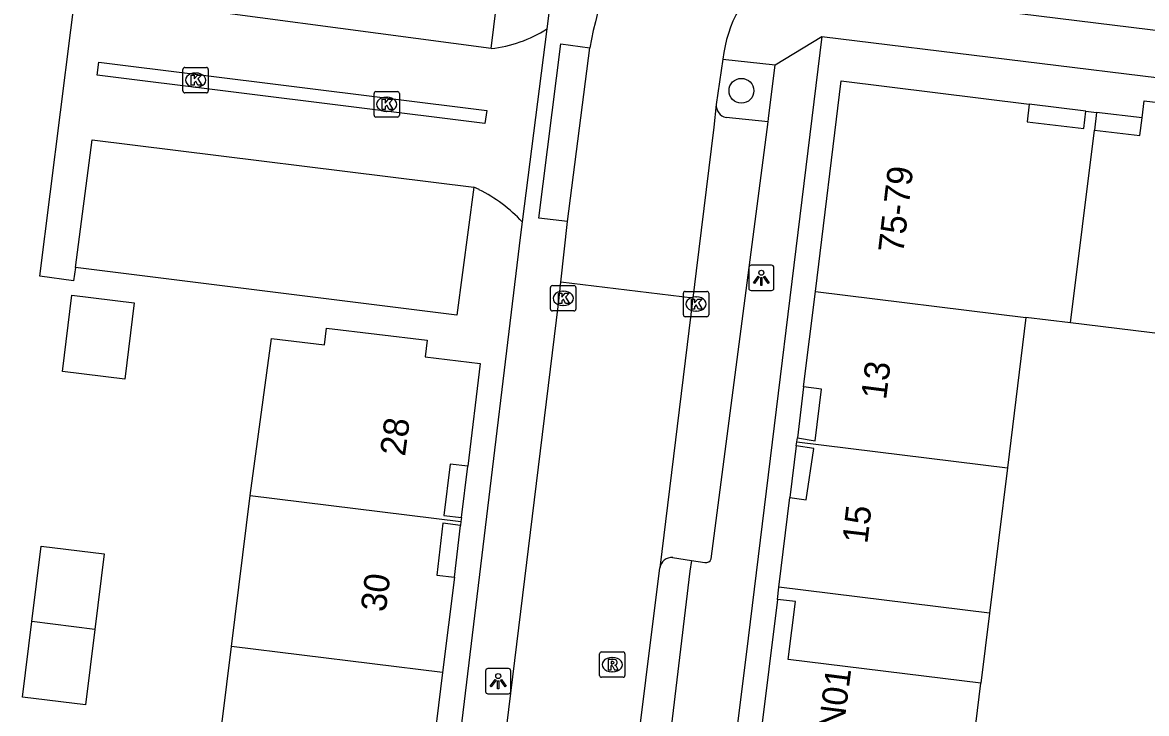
# Model space of a CAD drawing. Extents: x 161696 to 162377, y 380761 to 381673.
# Drawn here: x 161973.52 to 162017.86, y 381512.17 to 381539.44 of the extents above; entities that cross this region are included whole.
import ezdxf

# ---------------------------------------------------------------- set-up
doc = ezdxf.new("R2010")
doc.units = 0
for name, color, linetype in [('IMGEO_Boom', 7, 'Continuous'), ('IMGEO_Kolk', 7, 'Continuous'), ('IMGEO_Lichtpunt', 7, 'Continuous'), ('IMGEO_Pand', 7, 'Continuous'), ('IMGEO_Pand_nummerreeks', 7, 'Continuous'), ('IMGEO_Pand_overbouw', 7, 'Continuous'), ('IMGEO_Parkeervlak_open', 7, 'Continuous'), ('IMGEO_Rijbaan_lokaal_open', 7, 'Continuous'), ('IMGEO_Rioolput', 7, 'Continuous'), ('IMGEO_Voetpad_open', 7, 'Continuous')]:
    doc.layers.add(name, color=color, linetype=linetype)

msp = doc.modelspace()

# ---------------------------------------------------------------- linework, layer by layer
at = {"layer": 'IMGEO_Boom'}
msp.add_circle((162001.884, 381536.743), 0.489, dxfattribs=at)
at = {"layer": 'IMGEO_Kolk'}
for p, q in [((161979.854, 381536.735), (161979.854, 381537.587)), ((161979.929, 381537.661), (161980.781, 381537.661)), ((161980.855, 381537.587), (161980.855, 381536.735)), ((161980.342, 381537.441), (161980.367, 381537.441)), ((161980.781, 381536.661), (161979.929, 381536.661)), ((161980.365, 381536.881), (161980.34, 381536.881)), ((161987.467, 381536.707), (161988.319, 381536.707)), ((161987.392, 381535.781), (161987.392, 381536.633)), ((161987.88, 381536.487), (161987.905, 381536.487)), ((161988.393, 381536.633), (161988.393, 381535.781)), ((161987.903, 381535.927), (161987.878, 381535.927)), ((161988.319, 381535.707), (161987.467, 381535.707)), ((161994.353, 381528.128), (161994.353, 381528.98)), ((161994.428, 381529.054), (161995.28, 381529.054)), ((161994.841, 381528.834), (161994.866, 381528.834)), ((161995.354, 381528.98), (161995.354, 381528.128)), ((161999.596, 381527.899), (161999.596, 381528.751)), ((161999.671, 381528.825), (162000.523, 381528.825)), ((162000.597, 381528.751), (162000.597, 381527.899)), ((161994.864, 381528.274), (161994.839, 381528.274)), ((162000.084, 381528.605), (162000.109, 381528.605)), ((161995.28, 381528.054), (161994.428, 381528.054)), ((162000.523, 381527.825), (161999.671, 381527.825)), ((162000.107, 381528.045), (162000.082, 381528.045))]:
    msp.add_line(p, q, dxfattribs=at)
for points in [[(161979.854, 381536.735), (161979.854, 381537.587)], [(161979.929, 381537.661), (161980.781, 381537.661)], [(161980.855, 381537.587), (161980.855, 381536.735)], [(161980.175, 381537.361), (161980.298, 381537.361), (161980.298, 381537.21), (161980.428, 381537.361), (161980.592, 381537.361), (161980.446, 381537.21), (161980.599, 381536.961), (161980.447, 381536.961), (161980.362, 381537.125), (161980.298, 381537.058), (161980.298, 381536.961), (161980.175, 381536.961), (161980.175, 381537.361)], [(161980.781, 381536.661), (161979.929, 381536.661)], [(161987.467, 381536.707), (161988.319, 381536.707)], [(161987.392, 381535.781), (161987.392, 381536.633)], [(161987.713, 381536.407), (161987.836, 381536.407), (161987.836, 381536.256), (161987.966, 381536.407), (161988.13, 381536.407), (161987.984, 381536.256), (161988.137, 381536.007), (161987.985, 381536.007), (161987.9, 381536.171), (161987.836, 381536.104), (161987.836, 381536.007), (161987.713, 381536.007), (161987.713, 381536.407)], [(161988.393, 381536.633), (161988.393, 381535.781)], [(161988.319, 381535.707), (161987.467, 381535.707)], [(161994.353, 381528.128), (161994.353, 381528.98)], [(161994.428, 381529.054), (161995.28, 381529.054)], [(161994.674, 381528.754), (161994.797, 381528.754), (161994.797, 381528.603), (161994.927, 381528.754), (161995.091, 381528.754), (161994.945, 381528.603), (161995.098, 381528.354), (161994.946, 381528.354), (161994.861, 381528.518), (161994.797, 381528.451), (161994.797, 381528.354), (161994.674, 381528.354), (161994.674, 381528.754)], [(161995.354, 381528.98), (161995.354, 381528.128)], [(161999.596, 381527.899), (161999.596, 381528.751)], [(161999.671, 381528.825), (162000.523, 381528.825)], [(162000.597, 381528.751), (162000.597, 381527.899)], [(161999.917, 381528.525), (162000.04, 381528.525), (162000.04, 381528.374), (162000.17, 381528.525), (162000.334, 381528.525), (162000.188, 381528.374), (162000.341, 381528.125), (162000.189, 381528.125), (162000.104, 381528.289), (162000.04, 381528.222), (162000.04, 381528.125), (161999.917, 381528.125), (161999.917, 381528.525)], [(161995.28, 381528.054), (161994.428, 381528.054)], [(162000.523, 381527.825), (161999.671, 381527.825)]]:
    msp.add_lwpolyline(points, dxfattribs=at)
for centre, start, end in [((161979.931, 381537.585), 91.552, 178.448), ((161979.931, 381537.585), 91.552, 178.448), ((161980.779, 381537.585), 1.552, 88.448), ((161980.779, 381537.585), 1.552, 88.448), ((161979.931, 381536.737), 181.552, 268.448), ((161979.931, 381536.737), 181.552, 268.448), ((161980.779, 381536.737), 271.552, 358.448), ((161980.779, 381536.737), 271.552, 358.448), ((161987.469, 381536.631), 91.552, 178.448), ((161987.469, 381536.631), 91.552, 178.448), ((161988.317, 381536.631), 1.552, 88.448), ((161988.317, 381536.631), 1.552, 88.448), ((161987.469, 381535.783), 181.552, 268.448), ((161987.469, 381535.783), 181.552, 268.448), ((161988.317, 381535.783), 271.552, 358.448), ((161988.317, 381535.783), 271.552, 358.448), ((161994.43, 381528.978), 91.552, 178.448), ((161994.43, 381528.978), 91.552, 178.448), ((161995.278, 381528.978), 1.552, 88.448), ((161995.278, 381528.978), 1.552, 88.448), ((161999.673, 381528.749), 91.552, 178.448), ((161999.673, 381528.749), 91.552, 178.448), ((162000.521, 381528.749), 1.552, 88.448), ((162000.521, 381528.749), 1.552, 88.448), ((161994.43, 381528.13), 181.552, 268.448), ((161994.43, 381528.13), 181.552, 268.448), ((161995.278, 381528.13), 271.552, 358.448), ((161995.278, 381528.13), 271.552, 358.448), ((161999.673, 381527.901), 181.552, 268.448), ((161999.673, 381527.901), 181.552, 268.448), ((162000.521, 381527.901), 271.552, 358.448), ((162000.521, 381527.901), 271.552, 358.448)]:
    msp.add_arc(centre, 0.0765, start, end, dxfattribs=at)
for centre, major_axis, ratio, start_param, end_param in [((161980.341, 381537.161), (-0.387, 0.002), 0.722429, 4.712389, 7.853982), ((161980.366, 381537.161), (-0.39, 0.002), 0.717154, 1.570796, 4.712389), ((161987.879, 381536.207), (-0.387, 0.002), 0.722429, 4.712389, 7.853982), ((161987.904, 381536.207), (-0.39, 0.002), 0.717154, 1.570796, 4.712389), ((161994.84, 381528.554), (-0.387, 0.002), 0.722429, 4.712389, 7.853982), ((161994.865, 381528.554), (-0.39, 0.002), 0.717154, 1.570796, 4.712389), ((162000.083, 381528.325), (-0.387, 0.002), 0.722429, 4.712389, 7.853982), ((162000.108, 381528.325), (-0.39, 0.002), 0.717154, 1.570796, 4.712389)]:
    msp.add_ellipse(centre, major_axis=major_axis, ratio=ratio, start_param=start_param, end_param=end_param, dxfattribs=at)
at = {"layer": 'IMGEO_Lichtpunt'}
for p, q in [((162002.171, 381529.763), (162002.171, 381528.956)), ((162002.171, 381529.763), (162002.171, 381528.956)), ((162003.073, 381529.858), (162002.265, 381529.858)), ((162003.073, 381529.858), (162002.265, 381529.858)), ((162003.167, 381528.956), (162003.167, 381529.763)), ((162003.167, 381528.956), (162003.167, 381529.763)), ((162002.265, 381528.862), (162003.073, 381528.862)), ((162002.265, 381528.862), (162003.073, 381528.862)), ((161991.792, 381513.846), (161991.792, 381513.039)), ((161991.792, 381513.846), (161991.792, 381513.039)), ((161992.694, 381513.941), (161991.886, 381513.941)), ((161992.694, 381513.941), (161991.886, 381513.941)), ((161992.788, 381513.039), (161992.788, 381513.846)), ((161992.788, 381513.039), (161992.788, 381513.846)), ((161991.886, 381512.945), (161992.694, 381512.945)), ((161991.886, 381512.945), (161992.694, 381512.945))]:
    msp.add_line(p, q, dxfattribs=at)
for points in [[(162002.545, 381529.427), (162002.584, 381529.399), (162002.396, 381529.137), (162002.358, 381529.164), (162002.545, 381529.427)], [(162002.647, 381529.379), (162002.694, 381529.379), (162002.694, 381529.057), (162002.647, 381529.057), (162002.647, 381529.379)], [(162002.757, 381529.399), (162002.795, 381529.426), (162002.982, 381529.164), (162002.943, 381529.136), (162002.757, 381529.399)], [(161992.166, 381513.51), (161992.205, 381513.482), (161992.017, 381513.22), (161991.979, 381513.247), (161992.166, 381513.51)], [(161992.268, 381513.462), (161992.315, 381513.462), (161992.315, 381513.14), (161992.268, 381513.14), (161992.268, 381513.462)], [(161992.378, 381513.482), (161992.416, 381513.509), (161992.603, 381513.247), (161992.564, 381513.219), (161992.378, 381513.482)]]:
    msp.add_lwpolyline(points, dxfattribs=at)
for centre in [(162002.67, 381529.561), (161992.291, 381513.644)]:
    msp.add_circle(centre, 0.0994, dxfattribs=at)
for centre, start, end in [((162002.265, 381529.763), 90, 180), ((162002.265, 381529.763), 90, 180), ((162003.073, 381529.763), 0, 90), ((162003.073, 381529.763), 0, 90), ((162002.265, 381528.956), 180, 270), ((162002.265, 381528.956), 180, 270), ((162003.073, 381528.956), 270, 0), ((162003.073, 381528.956), 270, 360), ((161991.886, 381513.846), 90, 180), ((161991.886, 381513.846), 90, 180), ((161992.694, 381513.846), 0, 90), ((161992.694, 381513.846), 0, 90), ((161991.886, 381513.039), 180, 270), ((161991.886, 381513.039), 180, 270), ((161992.694, 381513.039), 270, 0), ((161992.694, 381513.039), 270, 360)]:
    msp.add_arc(centre, 0.0946, start, end, dxfattribs=at)
at = {"layer": 'IMGEO_Pand'}
for points in [[(162004.8, 381528.823), (162005.823, 381537.129), (162013.238, 381536.209), (162013.152, 381535.514), (162015.392, 381535.254), (162015.476, 381535.938), (162015.893, 381535.888), (162015.808, 381535.193)], [(162015.808, 381535.193), (162017.605, 381534.975), (162017.69, 381535.671), (162017.771, 381536.345), (162021.663, 381535.88)], [(162014.869, 381527.582), (162015.808, 381535.193)], [(161975.468, 381528.678), (161977.933, 381528.376), (161977.564, 381525.367), (161975.099, 381525.669), (161975.468, 381528.678)], [(162004.065, 381522.888), (162004.096, 381523.046), (162004.787, 381522.933), (162005.037, 381524.968), (162004.336, 381525.054), (162004.8, 381528.823)], [(162004.8, 381528.823), (162013.104, 381527.799)], [(162013.104, 381527.799), (162012.374, 381521.863)], [(162014.869, 381527.582), (162013.104, 381527.799)], [(161982.502, 381520.767), (161983.345, 381526.972), (161985.441, 381526.72), (161985.519, 381527.375), (161989.491, 381526.896), (161989.412, 381526.241), (161991.576, 381525.98), (161991.088, 381521.927), (161990.393, 381522.011), (161990.149, 381519.986), (161990.844, 381519.902), (161990.822, 381519.744)], [(162020.553, 381526.884), (162014.869, 381527.582)], [(162003.363, 381517.155), (162003.797, 381520.693), (162004.438, 381520.597), (162004.744, 381522.624), (162004.045, 381522.729), (162004.065, 381522.888)], [(162004.065, 381522.888), (162012.374, 381521.863)], [(162012.374, 381521.863), (162011.669, 381516.13)], [(161981.769, 381514.81), (161982.502, 381520.767)], [(161982.502, 381520.767), (161990.822, 381519.744)], [(161990.822, 381519.744), (161990.8, 381519.586), (161990.103, 381519.681), (161989.866, 381517.632), (161990.561, 381517.546), (161990.09, 381513.787)], [(161973.893, 381515.792), (161974.261, 381518.773), (161976.741, 381518.467), (161976.373, 381515.487)], [(162011.669, 381516.13), (162011.328, 381513.359), (162003.733, 381514.294), (162004.013, 381516.592), (162003.304, 381516.673), (162003.363, 381517.155)], [(162011.669, 381516.13), (162003.363, 381517.155)], [(161976.373, 381515.487), (161976.005, 381512.507), (161973.525, 381512.813), (161973.893, 381515.792)], [(161976.373, 381515.487), (161973.893, 381515.792)], [(161981.038, 381508.866), (161981.769, 381514.81)], [(161990.09, 381513.787), (161981.769, 381514.81)], [(161990.09, 381513.787), (161989.627, 381510.026), (161988.956, 381510.116), (161988.669, 381508.097), (161989.375, 381507.996), (161989.361, 381507.843)]]:
    msp.add_lwpolyline(points, dxfattribs=at)
at = {"layer": 'IMGEO_Pand_overbouw'}
for points in [[(162015.476, 381535.938), (162013.238, 381536.209), (162013.152, 381535.514), (162015.392, 381535.254)], [(162017.69, 381535.671), (162015.893, 381535.888), (162015.808, 381535.193), (162017.605, 381534.975)], [(162005.037, 381524.968), (162004.336, 381525.054), (162004.096, 381523.046), (162004.787, 381522.933)], [(162004.744, 381522.624), (162004.045, 381522.729), (162003.797, 381520.693), (162004.438, 381520.597)], [(161991.088, 381521.927), (161990.393, 381522.011), (161990.149, 381519.986), (161990.844, 381519.902)], [(161990.8, 381519.586), (161990.103, 381519.681), (161989.866, 381517.632), (161990.561, 381517.546)], [(162011.328, 381513.359), (162003.733, 381514.294), (162004.013, 381516.592), (162003.304, 381516.673), (162002.271, 381508.315), (162002.97, 381508.233), (162003.264, 381510.522), (162010.862, 381509.593)]]:
    msp.add_lwpolyline(points, close=True, dxfattribs=at)
at = {"layer": 'IMGEO_Parkeervlak_open'}
for points in [[(161992.013, 381538.408), (161992.65, 381543.552), (161977.606, 381545.442)], [(162002.939, 381535.516), (162001.281, 381535.692)], [(161991.326, 381532.938), (161990.661, 381527.885), (161975.621, 381529.772)]]:
    msp.add_lwpolyline(points, dxfattribs=at)
msp.add_arc((162001.369, 381536.163), 0.479, 175.0531, 259.3995, dxfattribs=at)
at = {"layer": 'IMGEO_Rijbaan_lokaal_open'}
for points in [[(161995.021, 381531.579), (161995.908, 381538.44)], [(162001.156, 381537.994), (162000.892, 381536.204)], [(161976.473, 381537.361), (161976.535, 381537.87), (161991.843, 381535.959), (161991.764, 381535.451), (161976.473, 381537.361)], [(162000.892, 381536.204), (162000.79, 381535.3), (162000.101, 381529.633), (161999.969, 381528.553)], [(161994.755, 381529.189), (161995.021, 381531.579)], [(161989.808, 381488.58), (161994.675, 381528.333), (161994.755, 381529.189)], [(161999.969, 381528.553), (161994.755, 381529.189)], [(161999.969, 381528.553), (161998.664, 381517.916)], [(161997.556, 381509.047), (161998.664, 381517.916)]]:
    msp.add_lwpolyline(points, dxfattribs=at)
for centre, radius, start, end in [((162009.827, 381536.061), 14.121, 147.7098, 170.3029), ((162006.198, 381537.46), 5.07, 80.5449, 173.9495)]:
    msp.add_arc(centre, radius, start, end, dxfattribs=at)
at = {"layer": 'IMGEO_Rioolput'}
for p, q in [((161996.288, 381513.67), (161996.288, 381514.522)), ((161996.363, 381514.596), (161997.215, 381514.596)), ((161997.289, 381514.522), (161997.289, 381513.67)), ((161996.776, 381514.376), (161996.801, 381514.376)), ((161997.215, 381513.596), (161996.363, 381513.596)), ((161996.799, 381513.816), (161996.774, 381513.816))]:
    msp.add_line(p, q, dxfattribs=at)
for points in [[(161996.288, 381513.67), (161996.288, 381514.522)], [(161996.363, 381514.596), (161997.215, 381514.596)], [(161997.289, 381514.522), (161997.289, 381513.67)], [(161996.877, 381514.294), (161996.625, 381514.296), (161996.625, 381513.896)], [(161996.625, 381513.896), (161996.749, 381513.896), (161996.749, 381514.058), (161996.76, 381514.058)], [(161996.803, 381514.215), (161996.749, 381514.215), (161996.749, 381514.134)], [(161996.749, 381514.134), (161996.801, 381514.134)], [(161997.215, 381513.596), (161996.363, 381513.596)], [(161996.807, 381514.029), (161996.878, 381513.896), (161997.018, 381513.896), (161996.953, 381514.022)]]:
    msp.add_lwpolyline(points, dxfattribs=at)
for centre, radius, start, end in [((161996.365, 381514.52), 0.0765, 91.552, 178.448), ((161996.365, 381514.52), 0.0765, 91.552, 178.448), ((161997.213, 381514.52), 0.0765, 1.552, 88.448), ((161997.213, 381514.52), 0.0765, 1.552, 88.448), ((161996.759, 381514.005), 0.0533, 26.0293, 88.6989), ((161996.785, 381514.323), 0.19, 274.7715, 282.9687), ((161996.809, 381514.119), 0.0964, 77.0061, 93.1865), ((161996.823, 381514.176), 0.0378, 276.6634, 79.6772), ((161996.876, 381514.184), 0.109, 350.3612, 89.416), ((161996.874, 381514.184), 0.112, 277.5842, 350.9817), ((161996.858, 381513.969), 0.108, 29.5134, 73.7905), ((161996.365, 381513.672), 0.0765, 181.552, 268.448), ((161996.365, 381513.672), 0.0765, 181.552, 268.448), ((161997.213, 381513.672), 0.0765, 271.552, 358.448), ((161997.213, 381513.672), 0.0765, 271.552, 358.448)]:
    msp.add_arc(centre, radius, start, end, dxfattribs=at)
for centre, major_axis, ratio, start_param, end_param in [((161996.775, 381514.096), (-0.387, 0.002), 0.722429, 4.712389, 7.853982), ((161996.8, 381514.096), (-0.39, 0.002), 0.717154, 1.570796, 4.712389)]:
    msp.add_ellipse(centre, major_axis=major_axis, ratio=ratio, start_param=start_param, end_param=end_param, dxfattribs=at)
at = {"layer": 'IMGEO_Voetpad_open'}
for points in [[(161995.471, 381549.008), (161995.28, 381547.551), (161994.211, 381539.183)], [(161975.621, 381529.772), (161975.536, 381529.247), (161974.209, 381529.432), (161976.241, 381545.619)], [(161992.013, 381538.408), (161976.964, 381540.417), (161977.606, 381545.442)], [(162028.931, 381537.808), (162011.478, 381539.944)], [(161994.211, 381539.183), (161993.239, 381531.571)], [(162005.061, 381538.886), (162002.066, 381514.499), (162001.603, 381510.725), (161998.605, 381486.311)], [(162003.211, 381537.763), (162005.061, 381538.886)], [(162005.061, 381538.886), (162121.812, 381524.568), (162134.534, 381522.993)], [(161995.021, 381531.579), (161993.887, 381531.719), (161994.762, 381538.596), (161995.908, 381538.44)], [(162001.156, 381537.994), (162003.211, 381537.763)], [(162002.939, 381535.516), (162002.955, 381535.648), (162003.211, 381537.763)], [(162000.696, 381518.267), (162002.939, 381535.516)], [(161975.621, 381529.772), (161976.278, 381534.805), (161991.326, 381532.938)], [(161991.54, 381532.84), (161991.326, 381532.938)], [(161993.239, 381531.571), (161993.174, 381531.061), (161988.158, 381489.548), (161986.764, 381488.411)], [(161999.91, 381518.211), (161999.85, 381517.779), (161998.79, 381508.876)], [(161999.172, 381518.327), (161999.91, 381518.211)], [(161999.91, 381518.211), (162000.447, 381518.127)]]:
    msp.add_lwpolyline(points, dxfattribs=at)
for centre, radius, start, end in [((161991.46, 381543.481), 5.103, 276.222, 302.6226), ((161988.805, 381527.406), 6.083, 43.2058, 63.2814), ((161999.15, 381517.835), 0.492, 87.3882, 170.5613), ((162000.494, 381518.334), 0.212, 257.1097, 341.584)]:
    msp.add_arc(centre, radius, start, end, dxfattribs=at)

# ---------------------------------------------------------------- texts
at = {"layer": 'IMGEO_Pand_nummerreeks'}
for s, rotation, p in [('75-79', 83.3138, (162008.268, 381530.306)), ('13', 82.6664, (162007.588, 381524.525)), ('28', 82.3684, (161988.612, 381522.294)), ('15', 83.3654, (162006.851, 381518.843)), ('30', 82.7408, (161987.853, 381516.148)), ('17-17/N01', 82.6835, (162005.423, 381507.705))]:
    msp.add_text(s, height=1, rotation=rotation, dxfattribs=at).set_placement(p)

doc.saveas('drawing.dxf')
